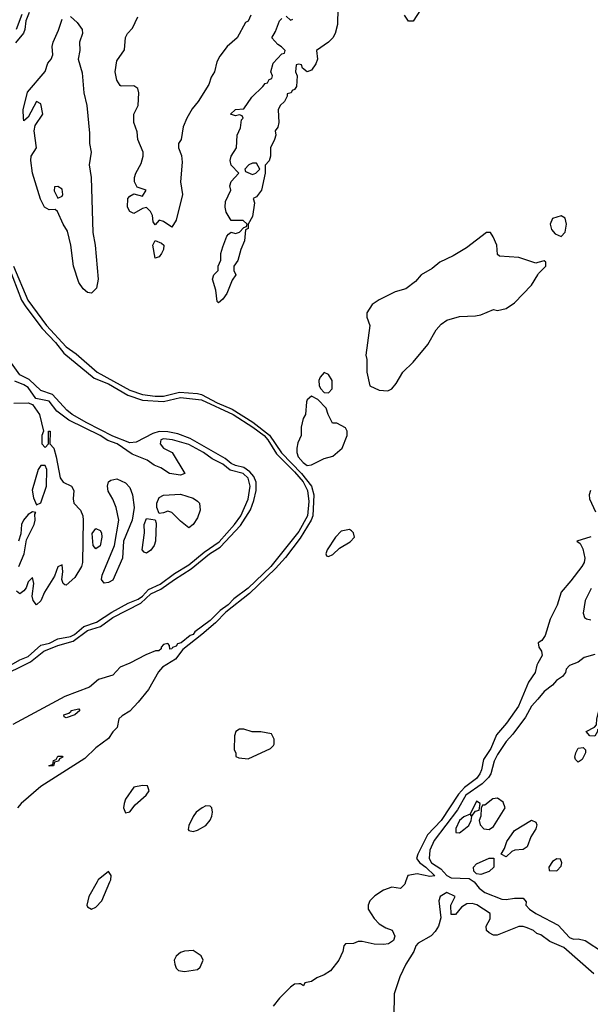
# Model space of a CAD drawing. Header units: inches. Extents: x 2348352 to 2479776, y 460422 to 613655.
# Tile 483 of 590: x 2447550 to 2450248, y 559421 to 564076. Entities that reach past the tile are written whole.
import ezdxf

# ---------------------------------------------------------------- set-up
doc = ezdxf.new("R2010")
doc.units = ezdxf.units.IN
doc.header["$MEASUREMENT"] = 0
for name, color, linetype in [('C4545', 7, 'Continuous'), ('C4546', 7, 'Continuous'), ('C4555', 7, 'Continuous'), ('C4556', 7, 'Continuous')]:
    doc.layers.add(name, color=color, linetype=linetype)

msp = doc.modelspace()

# ---------------------------------------------------------------- linework, layer by layer
at = {"layer": 'C4545', "color": 4}
for points, elevation in [([(2447915.5, 560000), (2447877.3, 559930), (2447867.3, 559890), (2447870, 559882), (2447890, 559871), (2447910, 559880.7), (2447938, 559910), (2447976.9, 560000)], 24), ([(2449374.9, 560000), (2449370.9, 559989.1), (2449350.9, 559969.1), (2449310, 559974), (2449270, 559961.2), (2449230, 559934), (2449206, 559910), (2449198, 559890), (2449198, 559870), (2449226.4, 559826.4), (2449250, 559802), (2449282, 559782), (2449311.1, 559771.1), (2449323.6, 559743.6), (2449318, 559722), (2449293.4, 559706.6), (2449270, 559703.7), (2449225.6, 559705.6), (2449170, 559718), (2449150, 559718), (2449128.4, 559708.4), (2449090, 559706), (2449082, 559698), (2449078, 559670), (2449058.8, 559630), (2449020.3, 559579.7), (2448990, 559559.5), (2448954.4, 559545.6), (2448930, 559528), (2448898, 559522), (2448891.6, 559508.4), (2448878, 559518), (2448870, 559518), (2448850, 559515.3), (2448830, 559502), (2448778.8, 559450), (2448748.5, 559411.5)], 24), ([(2449698.7, 560000), (2449699.5, 559999.5), (2449722, 559970), (2449749.5, 559949.5), (2449830, 559918.6), (2449850, 559916), (2449890, 559923), (2449930, 559922), (2449944.7, 559904.7), (2449944, 559890), (2449961.1, 559870), (2449990.3, 559850), (2450000, 559845)], 28), ([(2450000, 559754.5), (2449995.8, 559755.8), (2449979.3, 559770), (2449950, 559782.9), (2449930, 559789.3), (2449910.8, 559789.2), (2449808.4, 559748.4), (2449790, 559748), (2449770, 559758), (2449758, 559770), (2449755.3, 559790), (2449774.6, 559825.4), (2449775.1, 559850), (2449711.3, 559891.3), (2449690, 559896.8), (2449664.4, 559895.6), (2449639.8, 559880.2), (2449610, 559846), (2449590, 559846), (2449588.7, 559890), (2449609, 559930), (2449570, 559949.2), (2449538, 559930), (2449531.3, 559910), (2449541, 559830), (2449530.8, 559790), (2449515.3, 559764.7), (2449495.3, 559744.7), (2449434.8, 559710), (2449423.4, 559696.6), (2449414, 559670), (2449376.3, 559610), (2449348.2, 559550), (2449320.4, 559470), (2449319.1, 559360.9)], 28)]:
    msp.add_lwpolyline(points, dxfattribs=dict(at, elevation=elevation))
at = {"layer": 'C4545', "color": 4, "elevation": 24}
msp.add_lwpolyline([(2448370, 559675.3), (2448330, 559672.7), (2448310, 559665.2), (2448290, 559648.7), (2448280.7, 559630), (2448282.8, 559610), (2448290, 559592), (2448301, 559581), (2448330, 559576), (2448390, 559584.7), (2448403.1, 559596.9), (2448418, 559630), (2448408, 559650)], close=True, dxfattribs=at)
at = {"layer": 'C4546', "color": 4}
for points, elevation in [([(2449054, 564130), (2449052.7, 564052.7), (2449041, 564010), (2449030.4, 563989.6), (2449010.8, 563970), (2448954, 563930), (2448958, 563890), (2448950, 563868), (2448930, 563838), (2448908.7, 563828.7), (2448887.3, 563847.3), (2448882, 563862), (2448870, 563866), (2448858, 563862), (2448854, 563830), (2448862, 563810), (2448859.6, 563760.4), (2448850, 563746), (2448838, 563742), (2448834, 563730), (2448814, 563726), (2448814, 563714), (2448802, 563690), (2448782, 563670), (2448772, 563650), (2448774.8, 563590), (2448770, 563568), (2448758, 563550), (2448761, 563530), (2448754.8, 563510), (2448736, 563470), (2448736, 563430), (2448730, 563408), (2448711.3, 563388.7), (2448710.8, 563350), (2448693.4, 563270), (2448670, 563238), (2448654, 563230), (2448661, 563210), (2448650, 563146), (2448631, 563110), (2448630, 563088), (2448618, 563082), (2448613.4, 563030), (2448596, 562990), (2448582, 562938), (2448562, 562910), (2448562, 562890), (2448571.3, 562870), (2448554.8, 562845.2), (2448530, 562782), (2448510, 562755.3), (2448490, 562738), (2448483.1, 562743.1), (2448478, 562798), (2448462, 562850), (2448468.7, 562870), (2448488, 562890), (2448488.7, 562910), (2448500.4, 562939.6), (2448501.2, 562970), (2448510, 563002), (2448530, 563052), (2448538, 563062), (2448550, 563072), (2448570, 563064.7), (2448590, 563072), (2448610, 563094), (2448622, 563098), (2448626, 563110), (2448607.3, 563127.3), (2448550, 563126), (2448526, 563166), (2448521.2, 563190), (2448523.2, 563216.8), (2448548, 563270), (2448544, 563290), (2448549.3, 563310.7), (2448586, 563350), (2448550, 563388), (2448545.2, 563410), (2448549.5, 563430.5), (2448575.3, 563470), (2448578, 563530), (2448594.6, 563565.4), (2448598, 563602), (2448606, 563610), (2448602, 563622), (2448590, 563626), (2448570, 563622), (2448546, 563630), (2448570, 563651), (2448610, 563654), (2448648, 563710), (2448700.4, 563759.6), (2448710, 563774), (2448722, 563778), (2448730, 563794), (2448742, 563798), (2448746, 563810), (2448738, 563830), (2448749.2, 563870), (2448790, 563914), (2448802, 563918), (2448806, 563930), (2448788.4, 563948.4), (2448770, 563958), (2448742, 563990), (2448760.2, 564019.8), (2448778, 564070), (2448790, 564082)], 16), ([(2449462, 564150), (2449410, 564068.7), (2449389.1, 564069.1), (2449370, 564098)], 16), ([(2447594.7, 564110), (2447578.9, 564070), (2447574.3, 564030), (2447567.6, 564012.4), (2447530, 563966.9)], 16), ([(2447560.2, 564099.8), (2447533.8, 564030)], 12), ([(2447790, 564090.6), (2447822.2, 564062.2), (2447845.7, 564030), (2447847.2, 564010), (2447832, 563970), (2447834.9, 563930), (2447826.7, 563890), (2447844.8, 563824.8), (2447853.8, 563730), (2447867.6, 563670), (2447879.4, 563539.4), (2447880.3, 563490), (2447887.2, 563450), (2447879, 563390), (2447887.2, 563330), (2447896, 563070), (2447907.4, 563010), (2447920.3, 562850), (2447913.4, 562806.6), (2447890, 562783.7), (2447870, 562786.6), (2447850, 562802.9), (2447830, 562833.2), (2447803.6, 562910), (2447791.8, 563010), (2447776.2, 563076.2), (2447755.3, 563110), (2447729.1, 563169.1), (2447718, 563178), (2447690, 563177.2), (2447666.6, 563190), (2447647.5, 563227.5), (2447609.7, 563349.7), (2447602.4, 563410), (2447604.2, 563430), (2447629.3, 563470), (2447618, 563550), (2447623.6, 563576.4), (2447659.3, 563630), (2447650, 563678), (2447630, 563689), (2447590, 563615.3), (2447570, 563598), (2447567.3, 563610), (2447567.1, 563650), (2447586.4, 563733.6), (2447669.7, 563830.3), (2447682.4, 563870), (2447699.3, 563890), (2447706.6, 563910), (2447703, 563950), (2447708.2, 563970), (2447733.7, 564026.3), (2447750, 564078)], 16), ([(2448642.8, 564097.2), (2448630.6, 564069.4), (2448618, 564062), (2448578, 563990), (2448531.3, 563950), (2448496, 563904), (2448482.8, 563877.2), (2448471, 563830), (2448455.3, 563804.7), (2448444.7, 563770), (2448394, 563690), (2448365.8, 563654.2), (2448340.7, 563610), (2448322.8, 563570), (2448313, 563510), (2448301, 563490), (2448301, 563470), (2448314.4, 563434.4), (2448318, 563402), (2448310.6, 563310), (2448319.1, 563250), (2448290, 563128.7), (2448270, 563095.3), (2448230, 563122), (2448210, 563128), (2448190, 563106), (2448180.4, 563120.4), (2448178, 563150), (2448169.2, 563169.2), (2448150, 563188.7), (2448130, 563184), (2448090, 563159), (2448070, 563168.7), (2448059, 563190), (2448062, 563230), (2448070, 563242), (2448090, 563252), (2448130, 563242), (2448148, 563270), (2448104.7, 563284.7), (2448093.2, 563310), (2448093.2, 563330), (2448099.3, 563350), (2448124.1, 563395.9), (2448134, 563430), (2448134, 563450), (2448109.3, 563510), (2448105.6, 563545.6), (2448089.3, 563590), (2448089.4, 563630), (2448109.4, 563670.6), (2448114, 563730), (2448108.7, 563750), (2448090, 563764), (2448030, 563761.2), (2448025.1, 563765.1), (2448009.6, 563789.6), (2448000.9, 563830), (2448010, 563882), (2448046, 563934), (2448050, 563992), (2448059, 564010), (2448083.7, 564036.3), (2448109, 564090)], 16), ([(2448810, 564092), (2448830, 564074), (2448842, 564078)], 16), ([(2450000, 562927.7), (2449990, 562925.2), (2449910, 562952.3), (2449818, 562958), (2449810, 562966), (2449806, 563010), (2449789.3, 563050), (2449776, 563070), (2449758, 563070), (2449662.6, 562997.4), (2449599.9, 562960.1), (2449536.3, 562930), (2449500.5, 562899.5), (2449448.4, 562870), (2449421.1, 562838.9), (2449376.3, 562803.7), (2449324.7, 562790), (2449250, 562751.8), (2449217.3, 562730), (2449190.7, 562690), (2449190.8, 562670), (2449206, 562630), (2449186, 562490), (2449191.3, 562470), (2449191.3, 562410), (2449205.4, 562345.4), (2449250, 562324.7), (2449290, 562321), (2449310, 562331), (2449330, 562356), (2449361.2, 562410), (2449410, 562457.3), (2449479.3, 562540.7), (2449519.3, 562610), (2449543, 562637), (2449570, 562655.5), (2449630, 562673), (2449704.8, 562675.2), (2449730, 562680.5), (2449790, 562706), (2449810, 562701), (2449850, 562711), (2449890, 562737.3), (2449970, 562820.7), (2450000, 562870.4)], 24), ([(2447496.6, 562910), (2447558.2, 562750), (2447578.2, 562718.2), (2447656, 562616), (2447719.7, 562550), (2447758.7, 562498.7), (2447901.5, 562381.5), (2447970, 562354.3), (2448061.4, 562301.4), (2448130, 562276.6), (2448230, 562270.8), (2448310, 562290.1), (2448410, 562278.4), (2448559, 562210), (2448652.9, 562150), (2448706, 562110), (2448723.5, 562090), (2448764.2, 562024.2), (2448850, 561939), (2448890, 561891.8), (2448911.6, 561850), (2448917.5, 561797.5), (2448911.4, 561730), (2448870, 561656.4), (2448737.7, 561490), (2448630, 561388.2), (2448562.6, 561337.4), (2448535.9, 561310), (2448497.5, 561282.5), (2448450, 561234.8), (2448378.2, 561181.8), (2448370.3, 561170), (2448356.1, 561163.9), (2448313, 561130), (2448295.6, 561124.4), (2448290, 561114), (2448272.4, 561107.6), (2448270, 561102), (2448260.4, 561100.4), (2448258, 561118), (2448250, 561126), (2448230, 561121.2), (2448218.8, 561110), (2448218.8, 561101.2), (2448207.3, 561092.7), (2448192.7, 561092.7), (2448146.4, 561073.6), (2448070, 561033.2), (2448024.7, 561015.3), (2447990, 560977.2), (2447922.8, 560957.2), (2447880.5, 560919.5), (2447764.1, 560875.9), (2447516.7, 560743.3)], 12), ([(2447520.7, 562910), (2447588, 562750), (2447676.6, 562630), (2447769.6, 562529.6), (2447817, 562497), (2447916.5, 562410), (2448070, 562324.1), (2448130, 562303.3), (2448190, 562295.9), (2448230, 562296.1), (2448305, 562315), (2448390, 562308.9), (2448410, 562303.6), (2448484.3, 562264.3), (2448555.3, 562235.3), (2448652.9, 562172.9), (2448731.4, 562111.4), (2448787.6, 562027.6), (2448881.9, 561930), (2448930.1, 561870), (2448940.9, 561830), (2448936.2, 561730), (2448927.7, 561710), (2448875.4, 561624.6), (2448806.1, 561533.9), (2448759, 561481), (2448636.3, 561363.7), (2448525.4, 561274.6), (2448475.9, 561224.1), (2448411.3, 561168.7), (2448322.1, 561097.9), (2448286.9, 561053.1), (2448224.7, 561015.3), (2448207, 560993), (2448158.9, 560910), (2448110, 560849.8), (2448070, 560806.6), (2448034.7, 560785.3), (2448018.8, 560770), (2448010.8, 560730), (2447990.5, 560709.5), (2447970, 560677.2), (2447910, 560633), (2447857.7, 560582.3), (2447649.1, 560450.9), (2447556.4, 560370), (2447539.5, 560350)], 16), ([(2447450, 560965.2), (2447600.6, 561039.4), (2447664.2, 561090), (2447730, 561116.9), (2447802.5, 561137.5), (2447870, 561187.6), (2447932.4, 561207.6), (2447989.7, 561250), (2448122, 561318), (2448170, 561361.5), (2448217.1, 561382.9), (2448281.7, 561430), (2448360.8, 561479.2), (2448447, 561550), (2448497.4, 561582.6), (2448594.8, 561685.2), (2448641.3, 561758.7), (2448657.2, 561802.8), (2448667.6, 561850), (2448667.5, 561890), (2448656.4, 561916.5), (2448638.4, 561938.4), (2448610, 561958.2), (2448570, 561967.8), (2448550, 561977.8), (2448521, 562001), (2448356.7, 562096.7), (2448297.2, 562117.2), (2448250, 562127.5), (2448210, 562129.8), (2448179.7, 562120.3), (2448100.7, 562079.3), (2448070, 562075.8), (2447990, 562106.5), (2447866.9, 562170), (2447797.7, 562210), (2447772.4, 562230), (2447704.4, 562304.4), (2447650, 562323.5), (2447595.2, 562375.2), (2447550, 562397.3), (2447511.9, 562451.9)], 12), ([(2447510, 561025.1), (2447550, 561049.4), (2447590, 561064.6), (2447650, 561118.5), (2447691.3, 561128.7), (2447730, 561148.7), (2447790, 561159.6), (2447808.8, 561170), (2447852.7, 561207.3), (2447912.5, 561227.5), (2447985, 561275), (2448063.1, 561316.9), (2448110, 561336.4), (2448130, 561350.9), (2448158.4, 561381.6), (2448213.5, 561406.5), (2448282.6, 561457.4), (2448350, 561498.9), (2448421.6, 561558.4), (2448492.4, 561607.6), (2448566.3, 561690), (2448595.4, 561730), (2448629.7, 561809.7), (2448639.8, 561870), (2448630, 561908), (2448606, 561930), (2448545.6, 561945.6), (2448510, 561974.8), (2448460, 562000), (2448419.2, 562030), (2448350, 562067.9), (2448273.2, 562090), (2448230, 562094.2), (2448217.3, 562090), (2448213.4, 562070), (2448230, 562050.7), (2448270.8, 562030), (2448331, 561930), (2448310, 561922.9), (2448259, 561930), (2448217.1, 561957.1), (2448186, 561970), (2448153.3, 561993.3), (2448082, 562022), (2448011.2, 562071.2), (2447965.9, 562085.9), (2447930.4, 562110.4), (2447782.8, 562182.8), (2447725.7, 562225.7), (2447690, 562273.1), (2447625.8, 562285.8), (2447590, 562336.4), (2447569.3, 562350), (2447527, 562367)], 16), ([(2447522.8, 562262.8), (2447590, 562263.8), (2447610, 562257.3), (2447644, 562210), (2447662, 562130), (2447654, 562110), (2447654, 562070), (2447670, 562054), (2447686, 562070), (2447686, 562130), (2447694, 562130), (2447692, 562070), (2447710.8, 562050), (2447722.8, 562010), (2447740.7, 561910), (2447756, 561890), (2447794.8, 561870), (2447805.5, 561850), (2447803.1, 561810), (2447806.4, 561790), (2447837.7, 561757.7), (2447848.4, 561730), (2447850.7, 561710), (2447846.7, 561510), (2447842.4, 561490), (2447810, 561438), (2447770, 561402.7), (2447764.1, 561404.1), (2447755.3, 561410), (2447749.2, 561430), (2447754.5, 561465.5), (2447750, 561498), (2447730, 561488.7), (2447715.2, 561444.8), (2447667.3, 561370), (2447650, 561329.2), (2447630, 561309.2), (2447614, 561330), (2447609, 561351), (2447616, 561410), (2447610, 561438), (2447590, 561418), (2447581, 561390), (2447570, 561375.3), (2447550, 561362), (2447534.6, 561374.6)], 16), ([(2447546, 561490), (2447571.8, 561550), (2447582.7, 561617.3), (2447618, 561690), (2447622.7, 561710), (2447622, 561738), (2447626, 561746), (2447610, 561748.7), (2447590, 561737.2), (2447567.7, 561710), (2447559.1, 561690), (2447555.3, 561644.7), (2447544.9, 561610)], 16), ([(2450000, 561033.3), (2449995.2, 561024.8), (2449987.7, 560990), (2449956.2, 560943.8), (2449908.8, 560830), (2449852, 560750), (2449804.6, 560695.4), (2449778.3, 560630), (2449742.4, 560577.6), (2449734.3, 560530), (2449725.7, 560510), (2449710, 560488.4), (2449653.6, 560446.4), (2449625, 560415), (2449543.2, 560290), (2449477.8, 560222.2), (2449432.2, 560130), (2449426.8, 560110), (2449442.4, 560090), (2449470.3, 560070), (2449512.4, 560027.6), (2449490, 560024.4), (2449430, 560037.4), (2449386, 560030), (2449374.9, 560000)], 24), ([(2450000, 560864), (2449970.8, 560830), (2449941.1, 560778.9), (2449881.8, 560698.2), (2449850, 560662.7), (2449810, 560602), (2449794, 560570), (2449778.3, 560510), (2449767.1, 560492.9), (2449737.2, 560462.8), (2449660.2, 560410), (2449619.5, 560340.5), (2449510, 560195.6), (2449489.2, 560150), (2449486.3, 560110), (2449497, 560090), (2449542, 560062), (2449570, 560030.4), (2449590, 560018.9), (2449676, 560016), (2449698.7, 560000)], 28), ([(2447976.9, 560000), (2447981.2, 560010), (2447982, 560030), (2447970, 560048), (2447921, 560010), (2447915.5, 560000)], 24)]:
    msp.add_lwpolyline(points, dxfattribs=dict(at, elevation=elevation))
for points, elevation in [([(2448670, 563398), (2448650, 563398), (2448634, 563390), (2448614, 563370), (2448618, 563358), (2448650, 563344.7), (2448666, 563350), (2448686, 563370)], 16), ([(2447730, 563288), (2447714, 563286), (2447712.7, 563267.3), (2447730, 563232), (2447750, 563242), (2447754, 563250), (2447750, 563275.3)], 16), ([(2448190, 562948.7), (2448179, 563010), (2448190, 563032), (2448219.8, 563019.8), (2448231, 563010), (2448230.7, 562990), (2448221, 562970), (2448210, 562955.3)], 16), ([(2448990, 562408), (2448970, 562386), (2448964.7, 562370), (2448966, 562346), (2448971.6, 562331.6), (2448990, 562314), (2449010, 562312), (2449028, 562330), (2449028, 562370), (2449010, 562398)], 24), ([(2448930, 562295.3), (2448910, 562278), (2448906.8, 562270), (2448901, 562210), (2448891, 562190), (2448880.7, 562150), (2448880.7, 562110), (2448865.1, 562074.9), (2448860.4, 562050), (2448860.4, 562030), (2448867.4, 562010), (2448890, 561983.1), (2448910, 561968.5), (2448930, 561970.7), (2448990, 562001), (2449030, 562012), (2449075.3, 562050), (2449098, 562110), (2449098, 562130), (2449090, 562146), (2449050, 562168), (2449028.9, 562168.9), (2449008, 562210), (2448999, 562239), (2448960.4, 562280.4)], 24), ([(2447670, 561968), (2447650, 561968), (2447638, 561950), (2447608.4, 561851.6), (2447615.2, 561815.2), (2447630, 561782), (2447650, 561791.3), (2447677, 561870), (2447679, 561950)], 16), ([(2447950, 561412.3), (2447936.2, 561430), (2447940.5, 561450), (2447998.4, 561590), (2448018.4, 561710), (2448005.6, 561770), (2447990, 561809), (2447967.5, 561847.5), (2447965.1, 561870), (2447970, 561891), (2447980.7, 561899.3), (2448010, 561904.9), (2448050, 561886), (2448070, 561864), (2448083, 561830), (2448091, 561770), (2448082, 561710), (2448040.4, 561610), (2448036.1, 561530), (2447990, 561426.6), (2447970, 561415.8)], 16), ([(2448350, 561674), (2448310, 561705.2), (2448270, 561746.6), (2448250, 561752.7), (2448230, 561744), (2448210, 561742), (2448198, 561770), (2448198, 561790), (2448210, 561817.3), (2448230, 561827.7), (2448310, 561832.4), (2448370, 561813.8), (2448390, 561800.3), (2448399.5, 561790), (2448402.6, 561757.4), (2448390, 561721.2), (2448370, 561689.2)], 16), ([(2448150, 561554), (2448138, 561558), (2448129.8, 561569.8), (2448139.7, 561650), (2448138, 561690), (2448150, 561718), (2448190, 561712), (2448196, 561696), (2448192.4, 561610), (2448185.3, 561590), (2448170, 561567.6)], 16), ([(2447910, 561574), (2447897.2, 561590), (2447893.2, 561646.8), (2447910, 561671), (2447930, 561661), (2447936.3, 561650), (2447938, 561630), (2447930, 561589)], 16), ([(2449110, 561665.2), (2449070, 561658), (2449042.8, 561630), (2449004, 561570), (2448998, 561550), (2449001, 561541), (2449010, 561538), (2449030, 561547.3), (2449062.5, 561577.5), (2449113.4, 561606.6), (2449133.2, 561630), (2449129, 561650), (2449118.9, 561658.9)], 24), ([(2447770, 560775.3), (2447760.2, 560780.2), (2447759, 560790), (2447782, 560798), (2447794, 560806), (2447794, 560810), (2447830, 560818), (2447834, 560810), (2447810, 560789.5)], 12), ([(2448610, 560721.2), (2448590, 560721.2), (2448571.3, 560710), (2448565.5, 560690), (2448564.7, 560624.7), (2448572, 560610), (2448572.7, 560592.7), (2448585.4, 560585.4), (2448630, 560581), (2448735.3, 560630), (2448750, 560644.7), (2448754, 560650), (2448754, 560674), (2448740.4, 560700.4), (2448690, 560709.3), (2448649.3, 560709.3)], 24), ([(2447690, 560546), (2447688.7, 560550), (2447706, 560554), (2447710, 560574), (2447722, 560578), (2447730, 560594), (2447750, 560594), (2447754, 560590), (2447738, 560582), (2447734, 560570), (2447714, 560566), (2447710, 560549)], 12), ([(2448130, 560455.3), (2448090, 560448), (2448051, 560390), (2448044, 560370), (2448040.7, 560350), (2448050, 560326), (2448070, 560331.3), (2448096, 560364), (2448148.7, 560410), (2448162, 560430), (2448154, 560454)], 24), ([(2449810, 560395.1), (2449787.9, 560392.1), (2449750, 560362), (2449738, 560362), (2449731.3, 560348.7), (2449730.8, 560310.8), (2449722.8, 560290), (2449726.8, 560270), (2449744.7, 560250), (2449770, 560247.7), (2449790, 560261), (2449845.2, 560350), (2449836.6, 560376.6)], 32), ([(2448430, 560359), (2448412, 560350), (2448384.7, 560330), (2448370, 560308), (2448350, 560266), (2448346.8, 560246.8), (2448350, 560242), (2448370, 560238), (2448390, 560244.7), (2448430, 560266), (2448450, 560292), (2448459, 560310), (2448462, 560330), (2448458, 560350), (2448450, 560358)], 24), ([(2449710, 560382), (2449679.8, 560320.2), (2449650, 560306.6), (2449630, 560289.2), (2449611.6, 560251.6), (2449612.7, 560232.7), (2449630, 560231.3), (2449650, 560246.8), (2449673.4, 560266.6), (2449685.2, 560290), (2449688.4, 560308.4), (2449682, 560318), (2449690, 560314), (2449706, 560334), (2449722, 560338), (2449728, 560370)], 32), ([(2449850, 560118), (2449826, 560130), (2449843.1, 560156.9), (2449854, 560190), (2449890, 560242.8), (2449970, 560290.8), (2449990, 560282), (2449994.8, 560270), (2449990.7, 560250), (2449967.7, 560212.3), (2449950, 560165.2), (2449930, 560152.7), (2449891, 560149), (2449876.9, 560143.1)], 28), ([(2449730, 560035.3), (2449710, 560038), (2449698, 560050), (2449695.3, 560070), (2449710, 560084.7), (2449770, 560111), (2449792, 560112), (2449791.3, 560070), (2449770, 560049.2)], 28)]:
    msp.add_lwpolyline(points, close=True, dxfattribs=dict(at, elevation=elevation))
at = {"layer": 'C4555', "color": 4, "elevation": 28}
for points in [[(2450000, 559845), (2450095.6, 559795.6), (2450150, 559737), (2450169.1, 559729.1), (2450190.4, 559730.4), (2450223.1, 559723.1), (2450310, 559665.5)], [(2450264.6, 559564.6), (2450123.7, 559690), (2450057.2, 559717.2), (2450014, 559750), (2450000, 559754.5)]]:
    msp.add_lwpolyline(points, dxfattribs=at)
at = {"layer": 'C4556', "color": 4}
for points, elevation in [([(2450110, 563149), (2450070, 563135.3), (2450058.8, 563110), (2450064, 563084), (2450082.8, 563062.8), (2450110, 563051.3), (2450130, 563072), (2450136.2, 563110), (2450130, 563138)], 24), ([(2450270, 560688.7), (2450246, 560690), (2450228, 560710), (2450268.7, 560731.3), (2450278, 560742), (2450279, 560770), (2450293.6, 560826.4), (2450323.1, 560856.9), (2450329, 560871), (2450329.4, 560890.6), (2450349.1, 560930.9), (2450370, 560932), (2450378, 560910), (2450378, 560890), (2450366, 560830), (2450330, 560762), (2450310, 560738), (2450291.3, 560728.7), (2450282, 560718), (2450282, 560710)], 28), ([(2450190, 560566), (2450178, 560578), (2450175.3, 560590), (2450179, 560610), (2450190, 560631.3), (2450214.8, 560634.8), (2450224.7, 560624.7), (2450226, 560610), (2450210, 560579)], 28), ([(2450090, 560108), (2450070, 560095.3), (2450052, 560070), (2450054, 560054), (2450090, 560052), (2450110, 560074), (2450114, 560090), (2450107.3, 560107.3)], 32)]:
    msp.add_lwpolyline(points, close=True, dxfattribs=dict(at, elevation=elevation))
for points, elevation in [([(2450000, 562870.4), (2450003.6, 562876.4), (2450037.2, 562910), (2450038, 562930), (2450030, 562935.3), (2450000, 562927.7)], 24), ([(2450248.9, 561850), (2450243.1, 561830), (2450244.2, 561810), (2450272.2, 561750)], 24), ([(2450250, 561631.6), (2450184.7, 561610), (2450199.5, 561599.5), (2450213.6, 561573.6), (2450222, 561530), (2450218.7, 561510), (2450208.2, 561490), (2450156.7, 561423.3), (2450110.5, 561370), (2450091.9, 561308.1), (2450058.3, 561241.7), (2450034.9, 561165.1), (2450018.5, 561141.5), (2450001, 561130), (2450004.7, 561110), (2450018, 561090), (2450021, 561070), (2450000, 561033.3)], 24), ([(2450252.5, 561387.5), (2450224, 561330), (2450214, 561270), (2450221, 561250), (2450230, 561242.8), (2450250, 561239.1)], 28), ([(2450270, 561074), (2450219.8, 561060.2), (2450190, 561039), (2450150, 561022), (2450134.8, 561005.2), (2450130.8, 560990), (2450116, 560970), (2450088, 560952), (2450070, 560929), (2450030, 560899), (2450000, 560864)], 28)]:
    msp.add_lwpolyline(points, dxfattribs=dict(at, elevation=elevation))

doc.saveas('drawing.dxf')
